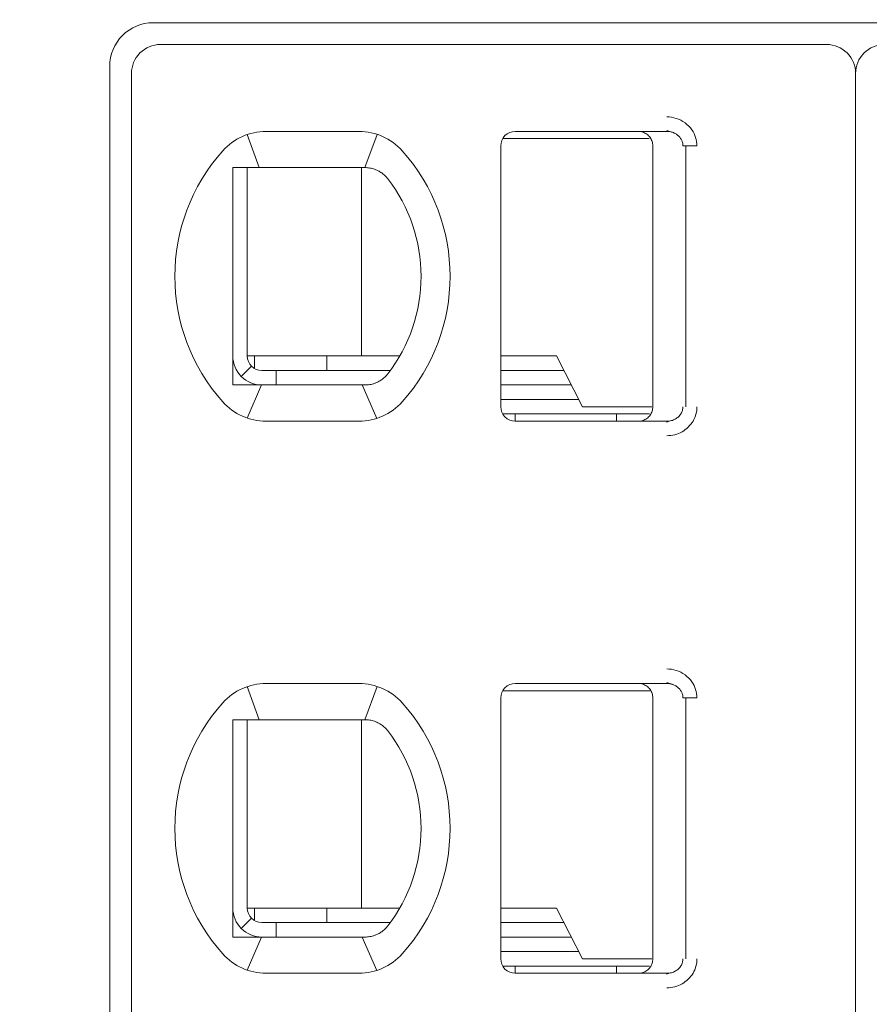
# Model space of a CAD drawing. Header units: millimetres. Extents: x -1114 to 1396, y -630 to 631.
# Tile 478 of 656: x 411.38 to 417.25, y -175.62 to -168.82. Entities that reach past the tile are written whole.
import ezdxf

# ---------------------------------------------------------------- set-up
doc = ezdxf.new("R2010")
doc.units = ezdxf.units.MM
doc.header["$MEASUREMENT"] = 0

msp = doc.modelspace()

# ---------------------------------------------------------------- linework, layer by layer
at = {"lineweight": 18}
for points, knots in [([(1038.9843, -629.7647), (1038.9843, -629.7647), (-1111.4882, -629.7647), (-1111.4882, -629.7647), (-1111.4882, -629.7647), (-1111.4882, -629.7647), (-1111.4882, 630.7883), (-1111.4882, 630.7883), (-1111.4882, 630.7883), (-1111.4882, 630.7883), (1038.9843, 630.7883), (1038.9843, 630.7883)], [0, 0, 0, 0, 0.333333, 0.333333, 0.333333, 0.333333, 0.666667, 0.666667, 0.666667, 0.666667, 1, 1, 1, 1]), ([(412.3038, -168.8416), (412.2242, -168.8416), (412.1479, -168.8733), (412.0916, -168.9295), (412.0916, -168.9295), (412.0354, -168.9858), (412.0038, -169.0621), (412.0038, -169.1416)], [0, 0, 0, 0, 0.5, 0.5, 0.5, 0.5, 1, 1, 1, 1]), ([(412.3538, -168.9916), (412.3007, -168.9916), (412.2498, -169.0127), (412.2123, -169.0502), (412.2123, -169.0502), (412.1748, -169.0877), (412.1538, -169.1386), (412.1538, -169.1916)], [0, 0, 0, 0, 0.5, 0.5, 0.5, 0.5, 1, 1, 1, 1]), ([(417.1538, -169.1916), (417.1538, -169.1386), (417.1327, -169.0877), (417.0952, -169.0502), (417.0952, -169.0502), (417.0577, -169.0127), (417.0068, -168.9916), (416.9538, -168.9916)], [0, 0, 0, 0, 0.5, 0.5, 0.5, 0.5, 1, 1, 1, 1]), ([(417.3538, -168.9916), (417.3007, -168.9916), (417.2498, -169.0127), (417.2123, -169.0502), (417.2123, -169.0502), (417.1748, -169.0877), (417.1538, -169.1386), (417.1538, -169.1916)], [0, 0, 0, 0, 0.5, 0.5, 0.5, 0.5, 1, 1, 1, 1]), ([(415.8512, -169.4916), (415.8732, -169.4915), (415.8944, -169.4947), (415.9155, -169.5015), (415.9155, -169.5015), (415.9366, -169.5083), (415.9576, -169.5186), (415.9762, -169.5322), (415.9762, -169.5322), (415.9947, -169.5458), (416.0108, -169.5628), (416.023, -169.58), (416.023, -169.58), (416.0352, -169.5972), (416.0435, -169.6147), (416.0492, -169.6333), (416.0492, -169.6333), (416.055, -169.6518), (416.0581, -169.6713), (416.0582, -169.6916)], [0, 0, 0, 0, 0.2, 0.2, 0.2, 0.2, 0.4, 0.4, 0.4, 0.4, 0.6, 0.6, 0.6, 0.6, 0.8, 0.8, 0.8, 0.8, 1, 1, 1, 1]), ([(414.8038, -169.5916), (414.7772, -169.5916), (414.7518, -169.6022), (414.733, -169.6209), (414.733, -169.6209), (414.7143, -169.6397), (414.7038, -169.6651), (414.7038, -169.6916)], [0, 0, 0, 0, 0.5, 0.5, 0.5, 0.5, 1, 1, 1, 1]), ([(414.8038, -169.5916), (414.7772, -169.5916), (414.7518, -169.6022), (414.733, -169.6209), (414.733, -169.6209), (414.7143, -169.6397), (414.7038, -169.6651), (414.7038, -169.6916)], [0, 0, 0, 0, 0.5, 0.5, 0.5, 0.5, 1, 1, 1, 1]), ([(415.7538, -169.6916), (415.7538, -169.6812), (415.7521, -169.6708), (415.7489, -169.6608), (415.7489, -169.6608), (415.7457, -169.6509), (415.7409, -169.6414), (415.7347, -169.633), (415.7347, -169.633), (415.7286, -169.6245), (415.7212, -169.617), (415.7127, -169.6109), (415.7127, -169.6109), (415.7043, -169.6047), (415.6948, -169.5999), (415.6849, -169.5966), (415.6849, -169.5966), (415.6749, -169.5933), (415.6643, -169.5916), (415.6538, -169.5916)], [0, 0, 0, 0, 0.2, 0.2, 0.2, 0.2, 0.4, 0.4, 0.4, 0.4, 0.6, 0.6, 0.6, 0.6, 0.8, 0.8, 0.8, 0.8, 1, 1, 1, 1]), ([(415.8512, -169.5916), (415.8599, -169.5916), (415.8687, -169.5926), (415.8772, -169.5945), (415.8772, -169.5945), (415.8855, -169.5963), (415.8937, -169.599), (415.9014, -169.6026), (415.9014, -169.6026), (415.909, -169.6061), (415.9162, -169.6104), (415.9227, -169.6154), (415.9227, -169.6154), (415.9289, -169.6202), (415.9345, -169.6256), (415.9395, -169.6315), (415.9395, -169.6315), (415.944, -169.637), (415.9479, -169.6429), (415.9512, -169.6491), (415.9512, -169.6491), (415.9544, -169.6553), (415.9569, -169.6619), (415.9587, -169.6687), (415.9587, -169.6687), (415.9607, -169.6762), (415.9617, -169.6839), (415.9617, -169.6916)], [0, 0, 0, 0, 0.142857, 0.142857, 0.142857, 0.142857, 0.285714, 0.285714, 0.285714, 0.285714, 0.428571, 0.428571, 0.428571, 0.428571, 0.571429, 0.571429, 0.571429, 0.571429, 0.714286, 0.714286, 0.714286, 0.714286, 0.857143, 0.857143, 0.857143, 0.857143, 1, 1, 1, 1]), ([(412.9152, -169.8416), (412.9085, -169.8416), (412.9017, -169.8416), (412.8948, -169.8416), (412.8948, -169.8416), (412.888, -169.8416), (412.8812, -169.8416), (412.8744, -169.8416), (412.8744, -169.8416), (412.8675, -169.8416), (412.8606, -169.8416), (412.8538, -169.8416)], [0, 0, 0, 0, 0.333333, 0.333333, 0.333333, 0.333333, 0.666667, 0.666667, 0.666667, 0.666667, 1, 1, 1, 1]), ([(412.8538, -169.8416), (412.8538, -169.8926), (412.8538, -169.9451), (412.8538, -170), (412.8538, -170), (412.8538, -170.0275), (412.8538, -170.0556), (412.8538, -170.0845), (412.8538, -170.0845), (412.8538, -170.099), (412.8538, -170.1136), (412.8538, -170.1286), (412.8538, -170.1286), (412.8538, -170.1435), (412.8538, -170.1587), (412.8538, -170.174), (412.8538, -170.174), (412.8538, -170.2048), (412.8538, -170.2364), (412.8538, -170.2691), (412.8538, -170.2691), (412.8538, -170.3018), (412.8538, -170.3356), (412.8538, -170.3709), (412.8538, -170.3709), (412.8538, -170.3886), (412.8538, -170.4066), (412.8538, -170.4247), (412.8538, -170.4247), (412.8538, -170.4428), (412.8538, -170.461), (412.8538, -170.4795), (412.8538, -170.4795), (412.8538, -170.4981), (412.8538, -170.5168), (412.8538, -170.5357), (412.8538, -170.5357), (412.8538, -170.5547), (412.8538, -170.574), (412.8538, -170.593), (412.8538, -170.593), (412.8538, -170.631), (412.8538, -170.6686), (412.8538, -170.7056), (412.8538, -170.7056), (412.8538, -170.7149), (412.8538, -170.7241), (412.8538, -170.7334), (412.8538, -170.7334), (412.8538, -170.7426), (412.8538, -170.7518), (412.8538, -170.7609), (412.8538, -170.7609), (412.8538, -170.7791), (412.8538, -170.7969), (412.8538, -170.8144), (412.8538, -170.8144), (412.8538, -170.8493), (412.8538, -170.883), (412.8538, -170.9156), (412.8538, -170.9156), (412.8538, -170.932), (412.8538, -170.948), (412.8538, -170.9639), (412.8538, -170.9639), (412.8538, -170.9798), (412.8538, -170.9954), (412.8538, -171.0107), (412.8538, -171.0107), (412.8538, -171.0414), (412.8538, -171.071), (412.8538, -171.0998), (412.8538, -171.0998), (412.8538, -171.1285), (412.8538, -171.1565), (412.8538, -171.1838), (412.8538, -171.1838), (412.8538, -171.2385), (412.8538, -171.2908), (412.8538, -171.3416)], [0, 0, 0, 0, 0.05, 0.05, 0.05, 0.05, 0.1, 0.1, 0.1, 0.1, 0.15, 0.15, 0.15, 0.15, 0.2, 0.2, 0.2, 0.2, 0.25, 0.25, 0.25, 0.25, 0.3, 0.3, 0.3, 0.3, 0.35, 0.35, 0.35, 0.35, 0.4, 0.4, 0.4, 0.4, 0.45, 0.45, 0.45, 0.45, 0.5, 0.5, 0.5, 0.5, 0.55, 0.55, 0.55, 0.55, 0.6, 0.6, 0.6, 0.6, 0.65, 0.65, 0.65, 0.65, 0.7, 0.7, 0.7, 0.7, 0.75, 0.75, 0.75, 0.75, 0.8, 0.8, 0.8, 0.8, 0.85, 0.85, 0.85, 0.85, 0.9, 0.9, 0.9, 0.9, 0.95, 0.95, 0.95, 0.95, 1, 1, 1, 1]), ([(413.0829, -169.8416), (413.0778, -169.8416), (413.0726, -169.8416), (413.0673, -169.8416), (413.0673, -169.8416), (413.0621, -169.8416), (413.0568, -169.8416), (413.0513, -169.8416), (413.0513, -169.8416), (413.0459, -169.8416), (413.0404, -169.8416), (413.0348, -169.8416), (413.0348, -169.8416), (413.0291, -169.8416), (413.0233, -169.8416), (413.0174, -169.8416), (413.0174, -169.8416), (413.0114, -169.8416), (413.0052, -169.8416), (412.999, -169.8416), (412.999, -169.8416), (412.9927, -169.8416), (412.9863, -169.8416), (412.9797, -169.8416), (412.9797, -169.8416), (412.9731, -169.8416), (412.9663, -169.8416), (412.9594, -169.8416), (412.9594, -169.8416), (412.9524, -169.8416), (412.9453, -169.8416), (412.938, -169.8416), (412.938, -169.8416), (412.9306, -169.8416), (412.923, -169.8416), (412.9152, -169.8416)], [0, 0, 0, 0, 0.111111, 0.111111, 0.111111, 0.111111, 0.222222, 0.222222, 0.222222, 0.222222, 0.333333, 0.333333, 0.333333, 0.333333, 0.444444, 0.444444, 0.444444, 0.444444, 0.555556, 0.555556, 0.555556, 0.555556, 0.666667, 0.666667, 0.666667, 0.666667, 0.777778, 0.777778, 0.777778, 0.777778, 0.888889, 0.888889, 0.888889, 0.888889, 1, 1, 1, 1]), ([(413.7246, -169.8416), (413.729, -169.8416), (413.7336, -169.8416), (413.7382, -169.8416), (413.7382, -169.8416), (413.7427, -169.8416), (413.7474, -169.8416), (413.7521, -169.8416), (413.7521, -169.8416), (413.7568, -169.8416), (413.7614, -169.8416), (413.7662, -169.8416)], [0, 0, 0, 0, 0.333333, 0.333333, 0.333333, 0.333333, 0.666667, 0.666667, 0.666667, 0.666667, 1, 1, 1, 1]), ([(413.7662, -169.8416), (413.7774, -169.8416), (413.7886, -169.8426), (413.7997, -169.8445), (413.7997, -169.8445), (413.8108, -169.8464), (413.8218, -169.8492), (413.8325, -169.853), (413.8325, -169.853), (413.8432, -169.8567), (413.8537, -169.8615), (413.8638, -169.8671)], [0, 0, 0, 0, 0.333333, 0.333333, 0.333333, 0.333333, 0.666667, 0.666667, 0.666667, 0.666667, 1, 1, 1, 1]), ([(413.8638, -169.8671), (413.8721, -169.8717), (413.8799, -169.8769), (413.8872, -169.8824), (413.8872, -169.8824), (413.8945, -169.888), (413.9013, -169.894), (413.9075, -169.9002), (413.9075, -169.9002), (413.9138, -169.9064), (413.9194, -169.9128), (413.9245, -169.9194)], [0, 0, 0, 0, 0.333333, 0.333333, 0.333333, 0.333333, 0.666667, 0.666667, 0.666667, 0.666667, 1, 1, 1, 1]), ([(412.8538, -171.1416), (412.8538, -171.1947), (412.8748, -171.2456), (412.9123, -171.2831), (412.9123, -171.2831), (412.9498, -171.3206), (413.0007, -171.3416), (413.0538, -171.3416)], [0, 0, 0, 0, 0.5, 0.5, 0.5, 0.5, 1, 1, 1, 1]), ([(412.9538, -171.1416), (412.9538, -171.1682), (412.9643, -171.1936), (412.983, -171.2124), (412.983, -171.2124), (413.0018, -171.2311), (413.0272, -171.2416), (413.0538, -171.2416)], [0, 0, 0, 0, 0.5, 0.5, 0.5, 0.5, 1, 1, 1, 1]), ([(413.9245, -171.2639), (413.9191, -171.2708), (413.9133, -171.2774), (413.907, -171.2836), (413.907, -171.2836), (413.9007, -171.2899), (413.8939, -171.2958), (413.8867, -171.3012), (413.8867, -171.3012), (413.8795, -171.3067), (413.8719, -171.3117), (413.8638, -171.3162)], [0, 0, 0, 0, 0.333333, 0.333333, 0.333333, 0.333333, 0.666667, 0.666667, 0.666667, 0.666667, 1, 1, 1, 1]), ([(412.8538, -171.3416), (412.8606, -171.3416), (412.8675, -171.3416), (412.8744, -171.3416), (412.8744, -171.3416), (412.8812, -171.3416), (412.888, -171.3416), (412.8948, -171.3416), (412.8948, -171.3416), (412.9017, -171.3416), (412.9085, -171.3416), (412.9152, -171.3416)], [0, 0, 0, 0, 0.333333, 0.333333, 0.333333, 0.333333, 0.666667, 0.666667, 0.666667, 0.666667, 1, 1, 1, 1]), ([(412.9152, -171.3416), (412.923, -171.3416), (412.9306, -171.3416), (412.938, -171.3416), (412.938, -171.3416), (412.9453, -171.3416), (412.9524, -171.3416), (412.9594, -171.3416), (412.9594, -171.3416), (412.9663, -171.3416), (412.9731, -171.3416), (412.9797, -171.3416), (412.9797, -171.3416), (412.9863, -171.3416), (412.9927, -171.3416), (412.999, -171.3416), (412.999, -171.3416), (413.0052, -171.3416), (413.0114, -171.3416), (413.0173, -171.3416), (413.0173, -171.3416), (413.0233, -171.3416), (413.0291, -171.3416), (413.0348, -171.3416), (413.0348, -171.3416), (413.0404, -171.3416), (413.0459, -171.3416), (413.0513, -171.3416), (413.0513, -171.3416), (413.0567, -171.3416), (413.062, -171.3416), (413.0673, -171.3416), (413.0673, -171.3416), (413.0726, -171.3416), (413.0778, -171.3416), (413.0829, -171.3416)], [0, 0, 0, 0, 0.111111, 0.111111, 0.111111, 0.111111, 0.222222, 0.222222, 0.222222, 0.222222, 0.333333, 0.333333, 0.333333, 0.333333, 0.444444, 0.444444, 0.444444, 0.444444, 0.555556, 0.555556, 0.555556, 0.555556, 0.666667, 0.666667, 0.666667, 0.666667, 0.777778, 0.777778, 0.777778, 0.777778, 0.888889, 0.888889, 0.888889, 0.888889, 1, 1, 1, 1]), ([(413.7662, -171.3416), (413.7614, -171.3416), (413.7567, -171.3416), (413.7521, -171.3416), (413.7521, -171.3416), (413.7474, -171.3416), (413.7427, -171.3416), (413.7381, -171.3416), (413.7381, -171.3416), (413.7335, -171.3416), (413.729, -171.3416), (413.7246, -171.3416)], [0, 0, 0, 0, 0.333333, 0.333333, 0.333333, 0.333333, 0.666667, 0.666667, 0.666667, 0.666667, 1, 1, 1, 1]), ([(413.8638, -171.3162), (413.8537, -171.3218), (413.8432, -171.3266), (413.8325, -171.3303), (413.8325, -171.3303), (413.8217, -171.3341), (413.8108, -171.3369), (413.7997, -171.3388), (413.7997, -171.3388), (413.7886, -171.3407), (413.7774, -171.3416), (413.7662, -171.3416)], [0, 0, 0, 0, 0.333333, 0.333333, 0.333333, 0.333333, 0.666667, 0.666667, 0.666667, 0.666667, 1, 1, 1, 1]), ([(414.7038, -171.4916), (414.7038, -171.5182), (414.7143, -171.5436), (414.733, -171.5624), (414.733, -171.5624), (414.7518, -171.5811), (414.7772, -171.5916), (414.8038, -171.5916)], [0, 0, 0, 0, 0.5, 0.5, 0.5, 0.5, 1, 1, 1, 1]), ([(414.7038, -171.4916), (414.7038, -171.5182), (414.7143, -171.5436), (414.733, -171.5624), (414.733, -171.5624), (414.7518, -171.5811), (414.7772, -171.5916), (414.8038, -171.5916)], [0, 0, 0, 0, 0.5, 0.5, 0.5, 0.5, 1, 1, 1, 1]), ([(415.7538, -171.4916), (415.7538, -171.5021), (415.7521, -171.5125), (415.7489, -171.5225), (415.7489, -171.5225), (415.7457, -171.5324), (415.7409, -171.5419), (415.7347, -171.5503), (415.7347, -171.5503), (415.7286, -171.5588), (415.7212, -171.5663), (415.7127, -171.5724), (415.7127, -171.5724), (415.7043, -171.5786), (415.6948, -171.5834), (415.6849, -171.5867), (415.6849, -171.5867), (415.6749, -171.59), (415.6643, -171.5916), (415.6538, -171.5916)], [0, 0, 0, 0, 0.2, 0.2, 0.2, 0.2, 0.4, 0.4, 0.4, 0.4, 0.6, 0.6, 0.6, 0.6, 0.8, 0.8, 0.8, 0.8, 1, 1, 1, 1]), ([(415.9617, -171.4916), (415.9617, -171.5001), (415.9605, -171.5086), (415.9581, -171.5168), (415.9581, -171.5168), (415.9557, -171.525), (415.9523, -171.5329), (415.9478, -171.5402), (415.9478, -171.5402), (415.9432, -171.5476), (415.9376, -171.5545), (415.9311, -171.5606), (415.9311, -171.5606), (415.9245, -171.5669), (415.9171, -171.5724), (415.909, -171.5768), (415.909, -171.5768), (415.9005, -171.5816), (415.8912, -171.5853), (415.8817, -171.5878), (415.8817, -171.5878), (415.8717, -171.5903), (415.8614, -171.5916), (415.8512, -171.5916)], [0, 0, 0, 0, 0.166667, 0.166667, 0.166667, 0.166667, 0.333333, 0.333333, 0.333333, 0.333333, 0.5, 0.5, 0.5, 0.5, 0.666667, 0.666667, 0.666667, 0.666667, 0.833333, 0.833333, 0.833333, 0.833333, 1, 1, 1, 1]), ([(416.0582, -171.4916), (416.0582, -171.509), (416.056, -171.5258), (416.0515, -171.5424), (416.0515, -171.5424), (416.0469, -171.5589), (416.0401, -171.5752), (416.0313, -171.5903), (416.0313, -171.5903), (416.0225, -171.6055), (416.0117, -171.6193), (415.9988, -171.6319), (415.9988, -171.6319), (415.986, -171.6444), (415.9711, -171.6555), (415.9554, -171.6645), (415.9554, -171.6645), (415.9397, -171.6734), (415.9232, -171.68), (415.9059, -171.6846), (415.9059, -171.6846), (415.8885, -171.6891), (415.8703, -171.6915), (415.8512, -171.6916)], [0, 0, 0, 0, 0.166667, 0.166667, 0.166667, 0.166667, 0.333333, 0.333333, 0.333333, 0.333333, 0.5, 0.5, 0.5, 0.5, 0.666667, 0.666667, 0.666667, 0.666667, 0.833333, 0.833333, 0.833333, 0.833333, 1, 1, 1, 1]), ([(415.8512, -173.3016), (415.8732, -173.3015), (415.8944, -173.3047), (415.9155, -173.3115), (415.9155, -173.3115), (415.9366, -173.3183), (415.9576, -173.3286), (415.9762, -173.3422), (415.9762, -173.3422), (415.9947, -173.3558), (416.0108, -173.3728), (416.023, -173.39), (416.023, -173.39), (416.0352, -173.4072), (416.0435, -173.4247), (416.0492, -173.4433), (416.0492, -173.4433), (416.055, -173.4618), (416.0581, -173.4813), (416.0582, -173.5016)], [0, 0, 0, 0, 0.2, 0.2, 0.2, 0.2, 0.4, 0.4, 0.4, 0.4, 0.6, 0.6, 0.6, 0.6, 0.8, 0.8, 0.8, 0.8, 1, 1, 1, 1]), ([(414.8038, -173.4016), (414.7772, -173.4016), (414.7518, -173.4122), (414.733, -173.4309), (414.733, -173.4309), (414.7143, -173.4497), (414.7038, -173.4751), (414.7038, -173.5016)], [0, 0, 0, 0, 0.5, 0.5, 0.5, 0.5, 1, 1, 1, 1]), ([(414.8038, -173.4016), (414.7772, -173.4016), (414.7518, -173.4122), (414.733, -173.4309), (414.733, -173.4309), (414.7143, -173.4497), (414.7038, -173.4751), (414.7038, -173.5016)], [0, 0, 0, 0, 0.5, 0.5, 0.5, 0.5, 1, 1, 1, 1]), ([(415.6538, -173.4016), (415.6643, -173.4016), (415.6748, -173.4033), (415.6847, -173.4066), (415.6847, -173.4066), (415.6947, -173.4098), (415.7042, -173.4147), (415.7126, -173.4208), (415.7126, -173.4208), (415.7211, -173.427), (415.7286, -173.4345), (415.7347, -173.4429), (415.7347, -173.4429), (415.7409, -173.4514), (415.7457, -173.4609), (415.7489, -173.4709), (415.7489, -173.4709), (415.7521, -173.4808), (415.7538, -173.4912), (415.7538, -173.5016)], [0, 0, 0, 0, 0.2, 0.2, 0.2, 0.2, 0.4, 0.4, 0.4, 0.4, 0.6, 0.6, 0.6, 0.6, 0.8, 0.8, 0.8, 0.8, 1, 1, 1, 1]), ([(415.8512, -173.4016), (415.8599, -173.4016), (415.8687, -173.4026), (415.8772, -173.4045), (415.8772, -173.4045), (415.8855, -173.4063), (415.8937, -173.409), (415.9014, -173.4126), (415.9014, -173.4126), (415.909, -173.4161), (415.9162, -173.4204), (415.9227, -173.4254), (415.9227, -173.4254), (415.9289, -173.4302), (415.9345, -173.4356), (415.9395, -173.4415), (415.9395, -173.4415), (415.944, -173.447), (415.9479, -173.4529), (415.9512, -173.4591), (415.9512, -173.4591), (415.9544, -173.4653), (415.9569, -173.4719), (415.9587, -173.4787), (415.9587, -173.4787), (415.9607, -173.4862), (415.9617, -173.4939), (415.9617, -173.5016)], [0, 0, 0, 0, 0.142857, 0.142857, 0.142857, 0.142857, 0.285714, 0.285714, 0.285714, 0.285714, 0.428571, 0.428571, 0.428571, 0.428571, 0.571429, 0.571429, 0.571429, 0.571429, 0.714286, 0.714286, 0.714286, 0.714286, 0.857143, 0.857143, 0.857143, 0.857143, 1, 1, 1, 1]), ([(412.8538, -173.6516), (412.8605, -173.6516), (412.8673, -173.6516), (412.8741, -173.6516), (412.8741, -173.6516), (412.8809, -173.6516), (412.8878, -173.6516), (412.8946, -173.6516), (412.8946, -173.6516), (412.9015, -173.6516), (412.9083, -173.6516), (412.9152, -173.6516)], [0, 0, 0, 0, 0.333333, 0.333333, 0.333333, 0.333333, 0.666667, 0.666667, 0.666667, 0.666667, 1, 1, 1, 1]), ([(412.8538, -173.6516), (412.8538, -173.7026), (412.8538, -173.7551), (412.8538, -173.81), (412.8538, -173.81), (412.8538, -173.8375), (412.8538, -173.8656), (412.8538, -173.8945), (412.8538, -173.8945), (412.8538, -173.909), (412.8538, -173.9236), (412.8538, -173.9386), (412.8538, -173.9386), (412.8538, -173.9535), (412.8538, -173.9687), (412.8538, -173.984), (412.8538, -173.984), (412.8538, -174.0148), (412.8538, -174.0464), (412.8538, -174.0791), (412.8538, -174.0791), (412.8538, -174.1118), (412.8538, -174.1456), (412.8538, -174.1809), (412.8538, -174.1809), (412.8538, -174.1986), (412.8538, -174.2166), (412.8538, -174.2347), (412.8538, -174.2347), (412.8538, -174.2528), (412.8538, -174.271), (412.8538, -174.2895), (412.8538, -174.2895), (412.8538, -174.3081), (412.8538, -174.3268), (412.8538, -174.3457), (412.8538, -174.3457), (412.8538, -174.3647), (412.8538, -174.384), (412.8538, -174.403), (412.8538, -174.403), (412.8538, -174.441), (412.8538, -174.4786), (412.8538, -174.5156), (412.8538, -174.5156), (412.8538, -174.5249), (412.8538, -174.5341), (412.8538, -174.5434), (412.8538, -174.5434), (412.8538, -174.5526), (412.8538, -174.5618), (412.8538, -174.5709), (412.8538, -174.5709), (412.8538, -174.5891), (412.8538, -174.6069), (412.8538, -174.6244), (412.8538, -174.6244), (412.8538, -174.6593), (412.8538, -174.693), (412.8538, -174.7256), (412.8538, -174.7256), (412.8538, -174.742), (412.8538, -174.758), (412.8538, -174.7739), (412.8538, -174.7739), (412.8538, -174.7898), (412.8538, -174.8054), (412.8538, -174.8207), (412.8538, -174.8207), (412.8538, -174.8514), (412.8538, -174.881), (412.8538, -174.9098), (412.8538, -174.9098), (412.8538, -174.9385), (412.8538, -174.9665), (412.8538, -174.9938), (412.8538, -174.9938), (412.8538, -175.0485), (412.8538, -175.1008), (412.8538, -175.1516)], [0, 0, 0, 0, 0.05, 0.05, 0.05, 0.05, 0.1, 0.1, 0.1, 0.1, 0.15, 0.15, 0.15, 0.15, 0.2, 0.2, 0.2, 0.2, 0.25, 0.25, 0.25, 0.25, 0.3, 0.3, 0.3, 0.3, 0.35, 0.35, 0.35, 0.35, 0.4, 0.4, 0.4, 0.4, 0.45, 0.45, 0.45, 0.45, 0.5, 0.5, 0.5, 0.5, 0.55, 0.55, 0.55, 0.55, 0.6, 0.6, 0.6, 0.6, 0.65, 0.65, 0.65, 0.65, 0.7, 0.7, 0.7, 0.7, 0.75, 0.75, 0.75, 0.75, 0.8, 0.8, 0.8, 0.8, 0.85, 0.85, 0.85, 0.85, 0.9, 0.9, 0.9, 0.9, 0.95, 0.95, 0.95, 0.95, 1, 1, 1, 1]), ([(413.0829, -173.6516), (413.0778, -173.6516), (413.0726, -173.6516), (413.0673, -173.6516), (413.0673, -173.6516), (413.0621, -173.6516), (413.0568, -173.6516), (413.0513, -173.6516), (413.0513, -173.6516), (413.0459, -173.6516), (413.0404, -173.6516), (413.0348, -173.6516), (413.0348, -173.6516), (413.0291, -173.6516), (413.0233, -173.6516), (413.0174, -173.6516), (413.0174, -173.6516), (413.0114, -173.6516), (413.0052, -173.6516), (412.999, -173.6516), (412.999, -173.6516), (412.9927, -173.6516), (412.9863, -173.6516), (412.9797, -173.6516), (412.9797, -173.6516), (412.9731, -173.6516), (412.9663, -173.6516), (412.9594, -173.6516), (412.9594, -173.6516), (412.9524, -173.6516), (412.9453, -173.6516), (412.938, -173.6516), (412.938, -173.6516), (412.9306, -173.6516), (412.923, -173.6516), (412.9152, -173.6516)], [0, 0, 0, 0, 0.111111, 0.111111, 0.111111, 0.111111, 0.222222, 0.222222, 0.222222, 0.222222, 0.333333, 0.333333, 0.333333, 0.333333, 0.444444, 0.444444, 0.444444, 0.444444, 0.555556, 0.555556, 0.555556, 0.555556, 0.666667, 0.666667, 0.666667, 0.666667, 0.777778, 0.777778, 0.777778, 0.777778, 0.888889, 0.888889, 0.888889, 0.888889, 1, 1, 1, 1]), ([(413.7662, -173.6516), (413.7615, -173.6516), (413.7568, -173.6516), (413.7521, -173.6516), (413.7521, -173.6516), (413.7475, -173.6516), (413.7428, -173.6516), (413.7382, -173.6516), (413.7382, -173.6516), (413.7336, -173.6516), (413.7291, -173.6516), (413.7246, -173.6516)], [0, 0, 0, 0, 0.333333, 0.333333, 0.333333, 0.333333, 0.666667, 0.666667, 0.666667, 0.666667, 1, 1, 1, 1]), ([(413.8638, -173.6771), (413.8535, -173.6713), (413.8429, -173.6666), (413.832, -173.6628), (413.832, -173.6628), (413.8212, -173.659), (413.8102, -173.6562), (413.7992, -173.6544), (413.7992, -173.6544), (413.7882, -173.6525), (413.7771, -173.6516), (413.7662, -173.6516)], [0, 0, 0, 0, 0.333333, 0.333333, 0.333333, 0.333333, 0.666667, 0.666667, 0.666667, 0.666667, 1, 1, 1, 1]), ([(413.9245, -173.7294), (413.9192, -173.7226), (413.9134, -173.716), (413.9071, -173.7098), (413.9071, -173.7098), (413.9008, -173.7035), (413.894, -173.6976), (413.8867, -173.6921), (413.8867, -173.6921), (413.8795, -173.6866), (413.8718, -173.6816), (413.8638, -173.6771)], [0, 0, 0, 0, 0.333333, 0.333333, 0.333333, 0.333333, 0.666667, 0.666667, 0.666667, 0.666667, 1, 1, 1, 1]), ([(412.8538, -174.9516), (412.8538, -175.0047), (412.8748, -175.0556), (412.9123, -175.0931), (412.9123, -175.0931), (412.9498, -175.1306), (413.0007, -175.1516), (413.0538, -175.1516)], [0, 0, 0, 0, 0.5, 0.5, 0.5, 0.5, 1, 1, 1, 1]), ([(412.9538, -174.9516), (412.9538, -174.9782), (412.9643, -175.0036), (412.983, -175.0224), (412.983, -175.0224), (413.0018, -175.0411), (413.0272, -175.0516), (413.0538, -175.0516)], [0, 0, 0, 0, 0.5, 0.5, 0.5, 0.5, 1, 1, 1, 1]), ([(413.8638, -175.1262), (413.8721, -175.1215), (413.88, -175.1164), (413.8873, -175.1108), (413.8873, -175.1108), (413.8946, -175.1053), (413.9013, -175.0993), (413.9075, -175.0931), (413.9075, -175.0931), (413.9137, -175.0869), (413.9194, -175.0805), (413.9245, -175.0739)], [0, 0, 0, 0, 0.333333, 0.333333, 0.333333, 0.333333, 0.666667, 0.666667, 0.666667, 0.666667, 1, 1, 1, 1]), ([(412.8538, -175.1516), (412.8606, -175.1516), (412.8675, -175.1516), (412.8744, -175.1516), (412.8744, -175.1516), (412.8812, -175.1516), (412.888, -175.1516), (412.8948, -175.1516), (412.8948, -175.1516), (412.9017, -175.1516), (412.9085, -175.1516), (412.9152, -175.1516)], [0, 0, 0, 0, 0.333333, 0.333333, 0.333333, 0.333333, 0.666667, 0.666667, 0.666667, 0.666667, 1, 1, 1, 1]), ([(412.9152, -175.1516), (412.923, -175.1516), (412.9306, -175.1516), (412.938, -175.1516), (412.938, -175.1516), (412.9453, -175.1516), (412.9524, -175.1516), (412.9594, -175.1516), (412.9594, -175.1516), (412.9663, -175.1516), (412.9731, -175.1516), (412.9797, -175.1516), (412.9797, -175.1516), (412.9863, -175.1516), (412.9927, -175.1516), (412.999, -175.1516), (412.999, -175.1516), (413.0052, -175.1516), (413.0114, -175.1516), (413.0173, -175.1516), (413.0173, -175.1516), (413.0233, -175.1516), (413.0291, -175.1516), (413.0348, -175.1516), (413.0348, -175.1516), (413.0404, -175.1516), (413.0459, -175.1516), (413.0513, -175.1516), (413.0513, -175.1516), (413.0567, -175.1516), (413.062, -175.1516), (413.0673, -175.1516), (413.0673, -175.1516), (413.0726, -175.1516), (413.0778, -175.1516), (413.0829, -175.1516)], [0, 0, 0, 0, 0.111111, 0.111111, 0.111111, 0.111111, 0.222222, 0.222222, 0.222222, 0.222222, 0.333333, 0.333333, 0.333333, 0.333333, 0.444444, 0.444444, 0.444444, 0.444444, 0.555556, 0.555556, 0.555556, 0.555556, 0.666667, 0.666667, 0.666667, 0.666667, 0.777778, 0.777778, 0.777778, 0.777778, 0.888889, 0.888889, 0.888889, 0.888889, 1, 1, 1, 1]), ([(413.7246, -175.1516), (413.7291, -175.1516), (413.7336, -175.1516), (413.7382, -175.1516), (413.7382, -175.1516), (413.7428, -175.1516), (413.7475, -175.1516), (413.7521, -175.1516), (413.7521, -175.1516), (413.7568, -175.1516), (413.7615, -175.1516), (413.7662, -175.1516)], [0, 0, 0, 0, 0.333333, 0.333333, 0.333333, 0.333333, 0.666667, 0.666667, 0.666667, 0.666667, 1, 1, 1, 1]), ([(413.8638, -175.1262), (413.8537, -175.1318), (413.8432, -175.1366), (413.8325, -175.1403), (413.8325, -175.1403), (413.8217, -175.1441), (413.8108, -175.1469), (413.7997, -175.1488), (413.7997, -175.1488), (413.7886, -175.1507), (413.7774, -175.1516), (413.7662, -175.1516)], [0, 0, 0, 0, 0.333333, 0.333333, 0.333333, 0.333333, 0.666667, 0.666667, 0.666667, 0.666667, 1, 1, 1, 1]), ([(414.7038, -175.3016), (414.7038, -175.3282), (414.7143, -175.3536), (414.733, -175.3724), (414.733, -175.3724), (414.7518, -175.3911), (414.7772, -175.4016), (414.8038, -175.4016)], [0, 0, 0, 0, 0.5, 0.5, 0.5, 0.5, 1, 1, 1, 1]), ([(414.7038, -175.3016), (414.7038, -175.3282), (414.7143, -175.3536), (414.733, -175.3724), (414.733, -175.3724), (414.7518, -175.3911), (414.7772, -175.4016), (414.8038, -175.4016)], [0, 0, 0, 0, 0.5, 0.5, 0.5, 0.5, 1, 1, 1, 1]), ([(415.7538, -175.3016), (415.7538, -175.3121), (415.7521, -175.3225), (415.7489, -175.3325), (415.7489, -175.3325), (415.7457, -175.3424), (415.7409, -175.3519), (415.7347, -175.3603), (415.7347, -175.3603), (415.7286, -175.3688), (415.7212, -175.3763), (415.7127, -175.3824), (415.7127, -175.3824), (415.7043, -175.3886), (415.6948, -175.3934), (415.6849, -175.3967), (415.6849, -175.3967), (415.6749, -175.4), (415.6643, -175.4016), (415.6538, -175.4016)], [0, 0, 0, 0, 0.2, 0.2, 0.2, 0.2, 0.4, 0.4, 0.4, 0.4, 0.6, 0.6, 0.6, 0.6, 0.8, 0.8, 0.8, 0.8, 1, 1, 1, 1]), ([(415.9617, -175.3016), (415.9617, -175.3101), (415.9605, -175.3186), (415.9581, -175.3268), (415.9581, -175.3268), (415.9557, -175.335), (415.9523, -175.3429), (415.9478, -175.3502), (415.9478, -175.3502), (415.9432, -175.3576), (415.9376, -175.3645), (415.9311, -175.3706), (415.9311, -175.3706), (415.9245, -175.3769), (415.9171, -175.3824), (415.909, -175.3868), (415.909, -175.3868), (415.9005, -175.3916), (415.8912, -175.3953), (415.8817, -175.3978), (415.8817, -175.3978), (415.8717, -175.4003), (415.8614, -175.4016), (415.8512, -175.4016)], [0, 0, 0, 0, 0.166667, 0.166667, 0.166667, 0.166667, 0.333333, 0.333333, 0.333333, 0.333333, 0.5, 0.5, 0.5, 0.5, 0.666667, 0.666667, 0.666667, 0.666667, 0.833333, 0.833333, 0.833333, 0.833333, 1, 1, 1, 1]), ([(416.0582, -175.3016), (416.0582, -175.319), (416.056, -175.3358), (416.0515, -175.3524), (416.0515, -175.3524), (416.0469, -175.3689), (416.0401, -175.3852), (416.0313, -175.4003), (416.0313, -175.4003), (416.0225, -175.4155), (416.0117, -175.4293), (415.9988, -175.4419), (415.9988, -175.4419), (415.986, -175.4544), (415.9711, -175.4655), (415.9554, -175.4745), (415.9554, -175.4745), (415.9397, -175.4834), (415.9232, -175.49), (415.9059, -175.4946), (415.9059, -175.4946), (415.8885, -175.4991), (415.8703, -175.5015), (415.8512, -175.5016)], [0, 0, 0, 0, 0.166667, 0.166667, 0.166667, 0.166667, 0.333333, 0.333333, 0.333333, 0.333333, 0.5, 0.5, 0.5, 0.5, 0.666667, 0.666667, 0.666667, 0.666667, 0.833333, 0.833333, 0.833333, 0.833333, 1, 1, 1, 1])]:
    msp.add_open_spline(points, degree=3, knots=knots, dxfattribs=at)
for points in [[(412.3038, -168.8416), (412.3038, -168.8416), (452.0038, -168.8416), (452.0038, -168.8416)], [(416.9538, -168.9916), (416.9538, -168.9916), (412.3538, -168.9916), (412.3538, -168.9916)], [(412.0038, -179.6616), (412.0038, -179.6616), (412.0038, -169.1416), (412.0038, -169.1416)], [(412.1538, -169.1916), (412.1538, -169.1916), (412.1538, -179.6116), (412.1538, -179.6116)], [(417.1538, -169.1916), (417.1538, -169.1916), (417.1538, -179.6116), (417.1538, -179.6116)], [(417.1538, -169.1916), (417.1538, -169.1916), (417.1538, -179.6116), (417.1538, -179.6116)], [(413.0829, -169.5916), (412.9691, -169.5916), (412.8607, -169.6401), (412.7848, -169.725)], [(413.0829, -169.5916), (412.9691, -169.5916), (412.8607, -169.6401), (412.7848, -169.725)], [(413.0829, -169.5916), (413.0829, -169.5916), (413.7246, -169.5916), (413.7246, -169.5916)], [(413.0829, -169.5916), (413.0829, -169.5916), (413.7246, -169.5916), (413.7246, -169.5916)], [(414.0227, -169.725), (413.9468, -169.6401), (413.8384, -169.5916), (413.7246, -169.5916)], [(414.0227, -169.725), (413.9468, -169.6401), (413.8384, -169.5916), (413.7246, -169.5916)], [(414.8038, -169.5916), (414.8038, -169.5916), (415.8512, -169.5916), (415.8512, -169.5916)], [(415.8512, -169.5916), (415.8512, -169.5916), (414.8038, -169.5916), (414.8038, -169.5916)], [(415.8512, -169.5916), (415.8512, -169.5916), (415.7525, -169.5916), (415.7525, -169.5916)], [(415.8501, -169.5847), (415.8501, -169.5847), (415.8938, -169.5995), (415.8938, -169.5995)], [(412.9522, -169.6136), (412.9522, -169.6136), (413.0367, -169.8416), (413.0367, -169.8416)], [(413.851, -169.6121), (413.851, -169.6121), (413.7654, -169.8416), (413.7654, -169.8416)], [(415.3846, -169.6416), (415.3846, -169.6416), (414.7171, -169.6416), (414.7171, -169.6416)], [(415.7285, -169.6416), (415.7285, -169.6416), (415.3846, -169.6416), (415.3846, -169.6416)], [(412.7848, -169.725), (412.3434, -170.2185), (412.3434, -170.9648), (412.7848, -171.4583)], [(412.7848, -169.725), (412.3434, -170.2185), (412.3434, -170.9648), (412.7848, -171.4583)], [(414.0227, -171.4583), (414.4641, -170.9648), (414.4641, -170.2185), (414.0227, -169.725)], [(414.0227, -171.4583), (414.4641, -170.9648), (414.4641, -170.2185), (414.0227, -169.725)], [(414.7038, -171.4916), (414.7038, -171.4916), (414.7038, -169.6916), (414.7038, -169.6916)], [(414.7038, -171.4916), (414.7038, -171.4916), (414.7038, -169.6916), (414.7038, -169.6916)], [(415.7538, -171.4916), (415.7538, -171.4916), (415.7538, -169.6916), (415.7538, -169.6916)], [(415.9617, -169.6916), (415.9617, -169.6916), (416.0582, -169.6916), (416.0582, -169.6916)], [(415.9815, -171.4916), (415.9815, -171.4916), (415.9815, -169.6916), (415.9815, -169.6916)], [(412.9538, -169.8417), (412.9538, -169.8417), (412.9538, -171.1416), (412.9538, -171.1416)], [(413.7246, -169.8416), (413.7246, -169.8416), (413.0829, -169.8416), (413.0829, -169.8416)], [(413.7428, -169.8417), (413.7428, -169.8417), (413.7428, -171.1416), (413.7428, -171.1416)], [(414.1538, -170.5916), (414.1538, -170.3484), (414.0731, -170.112), (413.9245, -169.9194)], [(413.9245, -171.2639), (414.0731, -171.0713), (414.1538, -170.8349), (414.1538, -170.5917)], [(412.9538, -171.1416), (412.9538, -171.1416), (413.7133, -171.1416), (413.7133, -171.1416)], [(413.0038, -171.2282), (413.0038, -171.2282), (413.0038, -171.1416), (413.0038, -171.1416)], [(413.5038, -171.2416), (413.5038, -171.2416), (413.5038, -171.1416), (413.5038, -171.1416)], [(413.7133, -171.1416), (413.7133, -171.1416), (413.7641, -171.1416), (413.7641, -171.1416)], [(414.0064, -171.1416), (414.0064, -171.1416), (413.7641, -171.1416), (413.7641, -171.1416)], [(415.0881, -171.1416), (415.0881, -171.1416), (414.7038, -171.1416), (414.7038, -171.1416)], [(415.2686, -171.4916), (415.2686, -171.4916), (415.0881, -171.1416), (415.0881, -171.1416)], [(412.983, -171.2124), (412.983, -171.2124), (412.9123, -171.2831), (412.9123, -171.2831)], [(413.1538, -171.2416), (413.1538, -171.2416), (413.0538, -171.2416), (413.0538, -171.2416)], [(413.1538, -171.2416), (413.1538, -171.2416), (413.9412, -171.2416), (413.9412, -171.2416)], [(413.1538, -171.2416), (413.1538, -171.2416), (413.1538, -171.3416), (413.1538, -171.3416)], [(414.7038, -171.2416), (414.7038, -171.2416), (415.1397, -171.2416), (415.1397, -171.2416)], [(412.9532, -171.57), (412.9532, -171.57), (413.0506, -171.3417), (413.0506, -171.3417)], [(413.0829, -171.3416), (413.0829, -171.3416), (413.7246, -171.3416), (413.7246, -171.3416)], [(413.8488, -171.5719), (413.8488, -171.5719), (413.7476, -171.3416), (413.7476, -171.3416)], [(415.1912, -171.3416), (415.1912, -171.3416), (414.7038, -171.3416), (414.7038, -171.3416)], [(415.2428, -171.4416), (415.2428, -171.4416), (414.7038, -171.4416), (414.7038, -171.4416)], [(412.7848, -171.4583), (412.8607, -171.5432), (412.9691, -171.5916), (413.0829, -171.5916)], [(412.7848, -171.4583), (412.8607, -171.5432), (412.9691, -171.5916), (413.0829, -171.5916)], [(413.7246, -171.5916), (413.8384, -171.5916), (413.9468, -171.5432), (414.0227, -171.4583)], [(413.7246, -171.5916), (413.8384, -171.5916), (413.9468, -171.5432), (414.0227, -171.4583)], [(415.2686, -171.4916), (415.2686, -171.4916), (415.3846, -171.4916), (415.3846, -171.4916)], [(415.3846, -171.4916), (415.3846, -171.4916), (415.7472, -171.4916), (415.7472, -171.4916)], [(415.7303, -171.5416), (415.7303, -171.5416), (414.7172, -171.5416), (414.7172, -171.5416)], [(414.8038, -171.5916), (414.8038, -171.5916), (414.8038, -171.5416), (414.8038, -171.5416)], [(415.5038, -171.5416), (415.5038, -171.5416), (415.5038, -171.5916), (415.5038, -171.5916)], [(413.0829, -171.5916), (413.0829, -171.5916), (413.7246, -171.5916), (413.7246, -171.5916)], [(413.7246, -171.5916), (413.7246, -171.5916), (413.0829, -171.5916), (413.0829, -171.5916)], [(414.8038, -171.5916), (414.8038, -171.5916), (415.8512, -171.5916), (415.8512, -171.5916)], [(414.8038, -171.5916), (414.8038, -171.5916), (415.8512, -171.5916), (415.8512, -171.5916)], [(415.8734, -171.5896), (415.8734, -171.5896), (415.8501, -171.5986), (415.8501, -171.5986)], [(415.8512, -171.5985), (415.8512, -171.5985), (415.8512, -171.5916), (415.8512, -171.5916)], [(413.0829, -173.4016), (412.9691, -173.4016), (412.8607, -173.4501), (412.7848, -173.535)], [(413.0829, -173.4016), (412.9691, -173.4016), (412.8607, -173.4501), (412.7848, -173.535)], [(413.0829, -173.4016), (413.0829, -173.4016), (413.7246, -173.4016), (413.7246, -173.4016)], [(413.0829, -173.4016), (413.0829, -173.4016), (413.7246, -173.4016), (413.7246, -173.4016)], [(414.0227, -173.535), (413.9468, -173.4501), (413.8384, -173.4016), (413.7246, -173.4016)], [(414.0227, -173.535), (413.9468, -173.4501), (413.8384, -173.4016), (413.7246, -173.4016)], [(414.8038, -173.4016), (414.8038, -173.4016), (415.8512, -173.4016), (415.8512, -173.4016)], [(414.8038, -173.4016), (414.8038, -173.4016), (415.8512, -173.4016), (415.8512, -173.4016)], [(415.8512, -173.4016), (415.8512, -173.4016), (415.6537, -173.4016), (415.6537, -173.4016)], [(415.8501, -173.3947), (415.8501, -173.3947), (415.8938, -173.4095), (415.8938, -173.4095)], [(412.9522, -173.4236), (412.9522, -173.4236), (413.0367, -173.6516), (413.0367, -173.6516)], [(413.7654, -173.6516), (413.7654, -173.6516), (413.851, -173.4221), (413.851, -173.4221)], [(415.3846, -173.4516), (415.3846, -173.4516), (414.7171, -173.4516), (414.7171, -173.4516)], [(415.7339, -173.4516), (415.7339, -173.4516), (415.3846, -173.4516), (415.3846, -173.4516)], [(412.7848, -173.535), (412.3434, -174.0285), (412.3434, -174.7748), (412.7848, -175.2683)], [(412.7848, -173.535), (412.3434, -174.0285), (412.3434, -174.7748), (412.7848, -175.2683)], [(414.0227, -175.2683), (414.4641, -174.7748), (414.4641, -174.0285), (414.0227, -173.535)], [(414.0227, -175.2683), (414.4641, -174.7748), (414.4641, -174.0285), (414.0227, -173.535)], [(414.7038, -175.3016), (414.7038, -175.3016), (414.7038, -173.5016), (414.7038, -173.5016)], [(414.7038, -175.3016), (414.7038, -175.3016), (414.7038, -173.5016), (414.7038, -173.5016)], [(415.7538, -175.3016), (415.7538, -175.3016), (415.7538, -173.5016), (415.7538, -173.5016)], [(415.9617, -173.5016), (415.9617, -173.5016), (416.0582, -173.5016), (416.0582, -173.5016)], [(415.9815, -175.3016), (415.9815, -175.3016), (415.9815, -173.5016), (415.9815, -173.5016)], [(412.9538, -173.6517), (412.9538, -173.6517), (412.9538, -174.9516), (412.9538, -174.9516)], [(413.7246, -173.6516), (413.7246, -173.6516), (413.0829, -173.6516), (413.0829, -173.6516)], [(413.7428, -173.6517), (413.7428, -173.6517), (413.7428, -174.9516), (413.7428, -174.9516)], [(414.1538, -174.4016), (414.1538, -174.1584), (414.0731, -173.922), (413.9245, -173.7294)], [(413.9245, -175.0739), (414.0731, -174.8813), (414.1538, -174.6449), (414.1538, -174.4017)], [(412.9538, -174.9516), (412.9538, -174.9516), (413.7133, -174.9516), (413.7133, -174.9516)], [(413.0038, -175.0382), (413.0038, -175.0382), (413.0038, -174.9516), (413.0038, -174.9516)], [(413.5038, -175.0516), (413.5038, -175.0516), (413.5038, -174.9516), (413.5038, -174.9516)], [(413.7133, -174.9516), (413.7133, -174.9516), (413.7641, -174.9516), (413.7641, -174.9516)], [(414.0064, -174.9516), (414.0064, -174.9516), (413.7641, -174.9516), (413.7641, -174.9516)], [(415.0881, -174.9516), (415.0881, -174.9516), (414.7038, -174.9516), (414.7038, -174.9516)], [(415.2686, -175.3016), (415.2686, -175.3016), (415.0881, -174.9516), (415.0881, -174.9516)], [(412.983, -175.0224), (412.983, -175.0224), (412.9123, -175.0931), (412.9123, -175.0931)], [(413.1538, -175.0516), (413.1538, -175.0516), (413.0538, -175.0516), (413.0538, -175.0516)], [(413.1538, -175.0516), (413.1538, -175.0516), (413.1538, -175.1516), (413.1538, -175.1516)], [(413.1538, -175.0516), (413.1538, -175.0516), (413.9412, -175.0516), (413.9412, -175.0516)], [(414.7038, -175.0516), (414.7038, -175.0516), (415.1397, -175.0516), (415.1397, -175.0516)], [(412.9532, -175.38), (412.9532, -175.38), (413.0506, -175.1517), (413.0506, -175.1517)], [(413.0829, -175.1516), (413.0829, -175.1516), (413.7246, -175.1516), (413.7246, -175.1516)], [(413.7476, -175.1516), (413.7476, -175.1516), (413.8488, -175.3819), (413.8488, -175.3819)], [(415.1912, -175.1516), (415.1912, -175.1516), (414.7038, -175.1516), (414.7038, -175.1516)], [(412.7848, -175.2683), (412.8607, -175.3532), (412.9691, -175.4016), (413.0829, -175.4016)], [(412.7848, -175.2683), (412.8607, -175.3532), (412.9691, -175.4016), (413.0829, -175.4016)], [(413.7246, -175.4016), (413.8384, -175.4016), (413.9468, -175.3532), (414.0227, -175.2683)], [(413.7246, -175.4016), (413.8384, -175.4016), (413.9468, -175.3532), (414.0227, -175.2683)], [(415.2428, -175.2516), (415.2428, -175.2516), (414.7038, -175.2516), (414.7038, -175.2516)], [(415.2686, -175.3016), (415.2686, -175.3016), (415.3846, -175.3016), (415.3846, -175.3016)], [(415.3846, -175.3016), (415.3846, -175.3016), (415.7472, -175.3016), (415.7472, -175.3016)], [(415.7303, -175.3516), (415.7303, -175.3516), (414.7172, -175.3516), (414.7172, -175.3516)], [(414.8038, -175.4016), (414.8038, -175.4016), (414.8038, -175.3516), (414.8038, -175.3516)], [(415.5038, -175.3516), (415.5038, -175.3516), (415.5038, -175.4016), (415.5038, -175.4016)], [(413.0829, -175.4016), (413.0829, -175.4016), (413.7246, -175.4016), (413.7246, -175.4016)], [(413.7246, -175.4016), (413.7246, -175.4016), (413.0829, -175.4016), (413.0829, -175.4016)], [(414.8038, -175.4016), (414.8038, -175.4016), (415.8512, -175.4016), (415.8512, -175.4016)], [(414.8038, -175.4016), (414.8038, -175.4016), (415.8512, -175.4016), (415.8512, -175.4016)], [(415.8734, -175.3996), (415.8734, -175.3996), (415.8501, -175.4086), (415.8501, -175.4086)], [(415.8512, -175.4085), (415.8512, -175.4085), (415.8512, -175.4016), (415.8512, -175.4016)]]:
    msp.add_open_spline(points, degree=3, dxfattribs=at)

doc.saveas('drawing.dxf')
